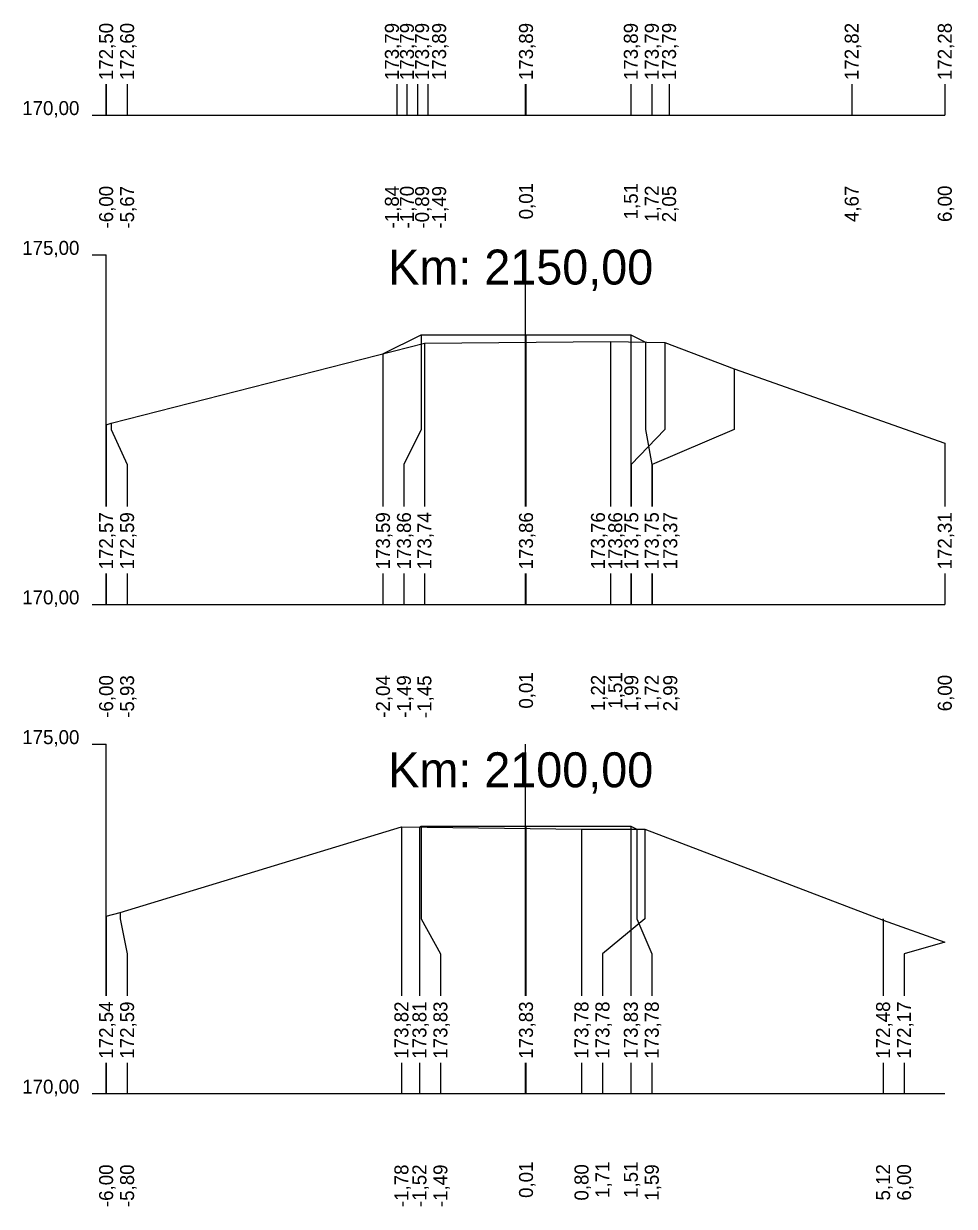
# Model space of a CAD drawing. Extents: x -614174 to -599765, y -1185887 to -1181080.
# Drawn here: x -600970.61 to -600957.29, y -1184432.95 to -1184416.03 of the extents above; entities that cross this region are included whole.
import ezdxf

# ---------------------------------------------------------------- set-up
doc = ezdxf.new("R2010")
doc.units = 0
for name, color, linetype in [('11', 7, 'Continuous'), ('16', 7, 'Continuous'), ('21', 7, 'Continuous'), ('28', 7, 'Continuous'), ('59', 7, 'Continuous'), ('8', 7, 'Continuous')]:
    doc.layers.add(name, color=color, linetype=linetype)

msp = doc.modelspace()

# ---------------------------------------------------------------- linework, layer by layer
for points in [[(-600969.427, -1184421.773), (-600969.355, -1184421.751), (-600964.873, -1184420.605), (-600962.212, -1184420.582), (-600961.434, -1184420.594), (-600960.439, -1184420.975), (-600957.427, -1184422.036)], [(-600965.465, -1184420.756), (-600964.919, -1184420.484), (-600963.419, -1184420.484), (-600961.919, -1184420.484), (-600961.708, -1184420.59)], [(-600964.919, -1184420.484), (-600964.919, -1184420.484), (-600964.919, -1184420.484)], [(-600963.419, -1184420.484), (-600963.419, -1184420.484), (-600963.419, -1184420.484)], [(-600961.919, -1184420.484), (-600961.919, -1184420.484), (-600961.919, -1184420.484)], [(-600965.465, -1184420.756), (-600965.465, -1184420.756), (-600965.465, -1184420.757)], [(-600964.944, -1184427.528), (-600964.919, -1184427.516), (-600963.419, -1184427.516), (-600961.919, -1184427.516), (-600961.835, -1184427.558)], [(-600964.919, -1184427.516), (-600964.919, -1184427.516), (-600964.919, -1184427.516)], [(-600963.419, -1184427.516), (-600963.419, -1184427.516), (-600963.419, -1184427.516)], [(-600961.919, -1184427.516), (-600961.919, -1184427.516), (-600961.919, -1184427.516)], [(-600969.427, -1184428.802), (-600969.227, -1184428.75), (-600965.202, -1184427.525), (-600962.625, -1184427.56), (-600961.719, -1184427.558), (-600958.31, -1184428.862), (-600957.427, -1184429.174)], [(-600964.944, -1184427.528), (-600964.944, -1184427.528)]]:
    msp.add_lwpolyline(points)
at = {"layer": '11'}
for points in [[(-600969.427, -1184416.902), (-600969.427, -1184417.342)], [(-600969.127, -1184416.902), (-600969.127, -1184417.342)], [(-600965.269, -1184416.902), (-600965.269, -1184417.342)], [(-600965.122, -1184416.902), (-600965.122, -1184417.342)], [(-600964.969, -1184416.902), (-600964.969, -1184417.342)], [(-600964.822, -1184416.902), (-600964.822, -1184417.342)], [(-600963.419, -1184416.902), (-600963.419, -1184417.342)], [(-600961.919, -1184416.902), (-600961.919, -1184417.342)], [(-600961.619, -1184416.902), (-600961.619, -1184417.342)], [(-600961.372, -1184416.902), (-600961.372, -1184417.342)], [(-600958.759, -1184416.902), (-600958.759, -1184417.342)], [(-600957.427, -1184416.902), (-600957.427, -1184417.342)], [(-600964.919, -1184420.484), (-600964.919, -1184421.842), (-600965.165, -1184422.342), (-600965.165, -1184422.944)], [(-600963.419, -1184420.484), (-600963.419, -1184421.842), (-600963.419, -1184422.342), (-600963.419, -1184422.944)], [(-600962.212, -1184420.582), (-600962.212, -1184421.842), (-600962.212, -1184422.342), (-600962.212, -1184422.944)], [(-600961.919, -1184420.484), (-600961.919, -1184421.842), (-600961.919, -1184422.342), (-600961.919, -1184422.944)], [(-600964.873, -1184420.605), (-600964.873, -1184421.842), (-600964.873, -1184422.342), (-600964.873, -1184422.944)], [(-600961.434, -1184420.594), (-600961.434, -1184421.842), (-600961.912, -1184422.342), (-600961.912, -1184422.944)], [(-600961.708, -1184420.59), (-600961.708, -1184421.842), (-600961.619, -1184422.342), (-600961.619, -1184422.944)], [(-600965.465, -1184420.756), (-600965.465, -1184421.842), (-600965.465, -1184422.342), (-600965.465, -1184422.944)], [(-600960.439, -1184420.975), (-600960.439, -1184421.842), (-600961.612, -1184422.342), (-600961.612, -1184422.944)], [(-600969.355, -1184421.751), (-600969.355, -1184421.842), (-600969.127, -1184422.342), (-600969.127, -1184422.944)], [(-600969.427, -1184421.773), (-600969.427, -1184421.842), (-600969.427, -1184422.342), (-600969.427, -1184422.944)], [(-600957.427, -1184422.036), (-600957.427, -1184422.342), (-600957.427, -1184422.944)], [(-600969.427, -1184423.902), (-600969.427, -1184424.342)], [(-600969.127, -1184423.902), (-600969.127, -1184424.342)], [(-600965.465, -1184423.902), (-600965.465, -1184424.342)], [(-600965.165, -1184423.902), (-600965.165, -1184424.342)], [(-600964.873, -1184423.902), (-600964.873, -1184424.342)], [(-600963.419, -1184423.902), (-600963.419, -1184424.342)], [(-600962.212, -1184423.902), (-600962.212, -1184424.342)], [(-600961.919, -1184423.902), (-600961.919, -1184424.342)], [(-600961.912, -1184423.902), (-600961.912, -1184424.342)], [(-600961.619, -1184423.902), (-600961.619, -1184424.342)], [(-600961.612, -1184423.902), (-600961.612, -1184424.342)], [(-600957.427, -1184423.902), (-600957.427, -1184424.342)], [(-600964.919, -1184427.516), (-600964.919, -1184428.842), (-600964.644, -1184429.342), (-600964.644, -1184429.944)], [(-600963.419, -1184427.516), (-600963.419, -1184428.842), (-600963.419, -1184429.342), (-600963.419, -1184429.944)], [(-600961.919, -1184427.516), (-600961.919, -1184428.842), (-600961.919, -1184429.342), (-600961.919, -1184429.944)], [(-600965.202, -1184427.525), (-600965.202, -1184428.842), (-600965.202, -1184429.342), (-600965.202, -1184429.944)], [(-600964.944, -1184427.528), (-600964.944, -1184428.842), (-600964.944, -1184429.342), (-600964.944, -1184429.944)], [(-600962.625, -1184427.56), (-600962.625, -1184428.842), (-600962.625, -1184429.342), (-600962.625, -1184429.944)], [(-600961.719, -1184427.558), (-600961.719, -1184428.842), (-600962.325, -1184429.342), (-600962.325, -1184429.944)], [(-600961.835, -1184427.558), (-600961.835, -1184428.842), (-600961.619, -1184429.342), (-600961.619, -1184429.944)], [(-600969.427, -1184428.802), (-600969.427, -1184428.842), (-600969.427, -1184429.342), (-600969.427, -1184429.944)], [(-600969.227, -1184428.75), (-600969.227, -1184428.842), (-600969.127, -1184429.342), (-600969.127, -1184429.944)], [(-600958.31, -1184428.862), (-600958.31, -1184428.842), (-600958.31, -1184429.342), (-600958.31, -1184429.944)], [(-600957.427, -1184429.174), (-600957.427, -1184429.174), (-600958.01, -1184429.342), (-600958.01, -1184429.944)], [(-600969.427, -1184430.902), (-600969.427, -1184431.342)], [(-600969.127, -1184430.902), (-600969.127, -1184431.342)], [(-600965.202, -1184430.902), (-600965.202, -1184431.342)], [(-600964.944, -1184430.902), (-600964.944, -1184431.342)], [(-600964.644, -1184430.902), (-600964.644, -1184431.342)], [(-600963.419, -1184430.902), (-600963.419, -1184431.342)], [(-600962.625, -1184430.902), (-600962.625, -1184431.342)], [(-600962.325, -1184430.902), (-600962.325, -1184431.342)], [(-600961.919, -1184430.902), (-600961.919, -1184431.342)], [(-600961.619, -1184430.902), (-600961.619, -1184431.342)], [(-600958.31, -1184430.902), (-600958.31, -1184431.342)], [(-600958.01, -1184430.902), (-600958.01, -1184431.342)]]:
    msp.add_lwpolyline(points, dxfattribs=at)
at = {"layer": '16'}
for p, q in [((-600969.427, -1184417.342), (-600957.427, -1184417.342)), ((-600969.427, -1184424.342), (-600957.427, -1184424.342)), ((-600969.427, -1184431.342), (-600957.427, -1184431.342))]:
    msp.add_line(p, q, dxfattribs=at)
for points in [[(-600961.708, -1184420.59), (-600961.708, -1184420.59), (-600961.708, -1184420.59)], [(-600961.835, -1184427.558), (-600961.835, -1184427.558), (-600961.835, -1184427.558)]]:
    msp.add_lwpolyline(points, dxfattribs=at)
at = {"layer": '21'}
for p, q in [((-600969.627, -1184417.342), (-600969.427, -1184417.342)), ((-600969.627, -1184419.342), (-600969.427, -1184419.342)), ((-600969.627, -1184424.342), (-600969.427, -1184424.342)), ((-600969.627, -1184426.342), (-600969.427, -1184426.342)), ((-600969.627, -1184431.342), (-600969.427, -1184431.342))]:
    msp.add_line(p, q, dxfattribs=at)
at = {"layer": '28'}
for p, q in [((-600963.427, -1184417.342), (-600963.427, -1184416.902)), ((-600963.427, -1184422.944), (-600963.427, -1184419.342)), ((-600963.427, -1184424.342), (-600963.427, -1184423.902)), ((-600963.427, -1184429.944), (-600963.427, -1184426.342)), ((-600963.427, -1184431.342), (-600963.427, -1184430.902))]:
    msp.add_line(p, q, dxfattribs=at)
at = {"layer": '8'}
for p, q in [((-600969.427, -1184417.342), (-600969.427, -1184416.902)), ((-600969.427, -1184422.944), (-600969.427, -1184419.342)), ((-600969.427, -1184424.342), (-600969.427, -1184423.902)), ((-600969.427, -1184429.944), (-600969.427, -1184426.342)), ((-600969.427, -1184431.342), (-600969.427, -1184430.902))]:
    msp.add_line(p, q, dxfattribs=at)

# ---------------------------------------------------------------- texts
msp.add_text('+', height=0.001).set_placement((-600964.945, -1184427.529))
at = {"layer": '16'}
for s, p in [('172,50', (-600969.327, -1184416.842)), ('172,60', (-600969.027, -1184416.842)), ('173,79', (-600965.238, -1184416.842)), ('173,79', (-600965.022, -1184416.842)), ('173,79', (-600964.806, -1184416.842)), ('173,89', (-600964.562, -1184416.842)), ('173,89', (-600963.319, -1184416.842)), ('173,89', (-600961.819, -1184416.842)), ('173,79', (-600961.519, -1184416.842)), ('173,79', (-600961.272, -1184416.842)), ('172,82', (-600958.659, -1184416.842)), ('172,28', (-600957.327, -1184416.842)), ('172,57', (-600969.327, -1184423.842)), ('172,59', (-600969.027, -1184423.842)), ('173,59', (-600965.365, -1184423.842)), ('173,86', (-600965.065, -1184423.842)), ('173,74', (-600964.773, -1184423.842)), ('173,86', (-600963.319, -1184423.842)), ('173,76', (-600962.289, -1184423.842)), ('173,86', (-600962.042, -1184423.842)), ('173,75', (-600961.812, -1184423.842)), ('173,75', (-600961.519, -1184423.842)), ('173,37', (-600961.255, -1184423.842)), ('172,31', (-600957.327, -1184423.842)), ('172,54', (-600969.327, -1184430.842)), ('172,59', (-600969.027, -1184430.842)), ('173,82', (-600965.102, -1184430.842)), ('173,81', (-600964.844, -1184430.842)), ('173,83', (-600964.544, -1184430.842)), ('173,83', (-600963.319, -1184430.842)), ('173,78', (-600962.525, -1184430.842)), ('173,78', (-600962.225, -1184430.842)), ('173,83', (-600961.819, -1184430.842)), ('173,78', (-600961.519, -1184430.842)), ('172,48', (-600958.21, -1184430.842)), ('172,17', (-600957.91, -1184430.842))]:
    msp.add_text(s, height=0.2, rotation=90, dxfattribs=at).set_placement(p)
at = {"layer": '21'}
for s, p in [('170,00', (-600970.627, -1184417.342)), ('175,00', (-600970.627, -1184419.342)), ('170,00', (-600970.627, -1184424.342)), ('175,00', (-600970.627, -1184426.342)), ('170,00', (-600970.627, -1184431.342))]:
    msp.add_text(s, height=0.2, dxfattribs=at).set_placement(p)
at = {"layer": '28'}
for s, p in [('Km: 2150,00', (-600965.39, -1184419.767)), ('Km: 2100,00', (-600965.39, -1184426.959))]:
    msp.add_text(s, height=0.5, dxfattribs=at).set_placement(p)
at = {"layer": '59'}
for s, p in [('-6,00', (-600969.327, -1184418.965)), ('-5,67', (-600969.027, -1184418.966)), ('-1,84', (-600965.238, -1184418.965)), ('-1,70', (-600965.022, -1184418.965)), ('-0,89', (-600964.806, -1184418.966)), ('-1,49', (-600964.562, -1184418.966)), ('0,01', (-600963.319, -1184418.834)), ('1,51', (-600961.819, -1184418.834)), ('1,72', (-600961.519, -1184418.871)), ('2,05', (-600961.272, -1184418.875)), ('4,67', (-600958.659, -1184418.873)), ('6,00', (-600957.327, -1184418.872)), ('-6,00', (-600969.327, -1184425.965)), ('-5,93', (-600969.027, -1184425.966)), ('-2,04', (-600965.365, -1184425.965)), ('-1,49', (-600965.065, -1184425.966)), ('-1,45', (-600964.773, -1184425.968)), ('0,01', (-600963.319, -1184425.834)), ('1,22', (-600962.289, -1184425.871)), ('1,51', (-600962.042, -1184425.834)), ('1,99', (-600961.812, -1184425.873)), ('1,72', (-600961.519, -1184425.871)), ('2,99', (-600961.255, -1184425.873)), ('6,00', (-600957.327, -1184425.872)), ('-6,00', (-600969.327, -1184432.965)), ('-5,80', (-600969.027, -1184432.965)), ('-1,78', (-600965.102, -1184432.966)), ('-1,52', (-600964.844, -1184432.964)), ('-1,49', (-600964.544, -1184432.966)), ('0,01', (-600963.319, -1184432.834)), ('0,80', (-600962.525, -1184432.872)), ('1,71', (-600962.225, -1184432.834)), ('1,51', (-600961.819, -1184432.834)), ('1,59', (-600961.519, -1184432.873)), ('5,12', (-600958.21, -1184432.871)), ('6,00', (-600957.91, -1184432.872))]:
    msp.add_text(s, height=0.2, rotation=90, dxfattribs=at).set_placement(p)

doc.saveas('drawing.dxf')
